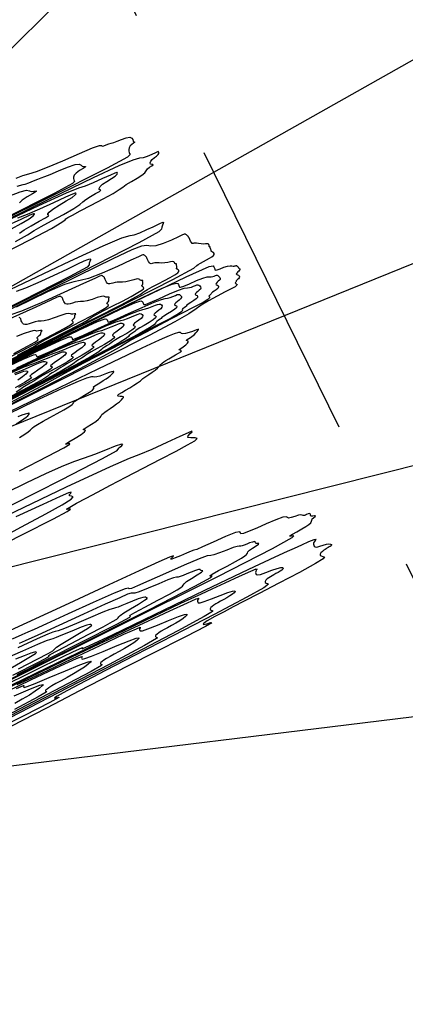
# Model space of a CAD drawing. Extents: x 3249832 to 3255657, y 13789405 to 13793316.
# Tile 592 of 656: x 3255080 to 3255143, y 13790552 to 13790713. Entities that reach past the tile are written whole.
import ezdxf

# ---------------------------------------------------------------- set-up
doc = ezdxf.new("R2010")
doc.units = 0
doc.header["$LTSCALE"] = 100
doc.header["$MEASUREMENT"] = 0
doc.linetypes.add('DASHED', pattern=[0.75, 0.5, -0.25])
for name, color, linetype in [('GRATIO_CON', 10, 'CONTINUOUS'), ('GRATIO_ICON', 7, 'CONTINUOUS'), ('PLAN', 7, 'CONTINUOUS'), ('TARGETS_EAST', 7, 'CONTINUOUS')]:
    doc.layers.add(name, color=color, linetype=linetype)

# ---------------------------------------------------------------- blocks, each defined once
blk = doc.blocks.new('Gratio_032316_contours')
at = {"layer": 'GRATIO_CON', "color": 5, "linetype": 'Continuous', "flags": 128}
for points in [[(3255079.22, 13790687.55), (3255080.29, 13790687.96), (3255081.3, 13790688.27), (3255082.55, 13790688.65), (3255084.35, 13790689.32), (3255086.86, 13790690.39), (3255089.55, 13790691.59), (3255091.7, 13790692.51), (3255092.82, 13790692.89), (3255093.19, 13790692.89), (3255093.3, 13790692.8), (3255093.56, 13790692.84), (3255093.95, 13790692.98), (3255094.38, 13790693.14), (3255094.77, 13790693.26), (3255095.19, 13790693.39), (3255095.74, 13790693.57), (3255096.45, 13790693.86), (3255097.21, 13790694.13), (3255097.81, 13790694.25), (3255097.81, 13790694.25), (3255098.14, 13790694.11), (3255098.28, 13790693.84), (3255098.37, 13790693.59), (3255098.51, 13790693.48), (3255098.63, 13790693.45), (3255098.63, 13790693.41), (3255098.43, 13790693.28), (3255098.13, 13790693.07), (3255097.85, 13790692.81), (3255097.69, 13790692.51), (3255097.63, 13790692.22), (3255097.65, 13790691.95), (3255097.7, 13790691.73), (3255097.77, 13790691.55), (3255097.85, 13790691.39), (3255097.45, 13790691), (3255094.08, 13790689.18), (3255084.77, 13790684.49), (3255068.01, 13790676.21)], [(3255079.39, 13790686.21), (3255080.32, 13790686.51), (3255080.7, 13790686.57), (3255081.28, 13790686.77), (3255082.04, 13790687.09), (3255082.76, 13790687.39), (3255083.31, 13790687.6), (3255083.9, 13790687.81), (3255084.77, 13790688.16), (3255086.11, 13790688.73), (3255087.6, 13790689.35), (3255088.84, 13790689.77), (3255088.84, 13790689.77), (3255089.52, 13790689.83), (3255089.83, 13790689.66), (3255090.02, 13790689.48), (3255090.31, 13790689.44), (3255090.55, 13790689.45), (3255090.55, 13790689.39), (3255090.17, 13790689.14), (3255089.57, 13790688.77), (3255089.02, 13790688.37), (3255088.71, 13790688.02), (3255088.6, 13790687.72), (3255088.6, 13790687.48), (3255088.65, 13790687.29), (3255088.71, 13790687.13), (3255088.78, 13790686.99), (3255088.43, 13790686.64), (3255085.44, 13790685.02), (3255077.18, 13790680.86)], [(3255077.99, 13790684.57), (3255079.86, 13790685.29), (3255079.86, 13790685.29), (3255080.91, 13790685.55), (3255081.38, 13790685.49), (3255081.68, 13790685.37), (3255082.11, 13790685.4), (3255082.48, 13790685.45), (3255082.48, 13790685.36), (3255081.9, 13790685), (3255081.02, 13790684.47), (3255080.2, 13790683.94), (3255079.73, 13790683.52)], [(3255076.11, 13790668.36), (3255081.57, 13790670.93), (3255087.99, 13790673.96), (3255093.45, 13790676.46), (3255096.53, 13790677.75), (3255097.85, 13790678.16), (3255098.53, 13790678.29), (3255099.46, 13790678.62), (3255100.59, 13790679.12), (3255101.64, 13790679.6), (3255102.39, 13790679.96), (3255102.86, 13790680.17), (3255103.13, 13790680.29), (3255103.27, 13790680.33), (3255103.3, 13790680.28), (3255103.25, 13790680.12), (3255103.14, 13790679.85), (3255103.04, 13790679.52), (3255103, 13790679.22), (3255102.58, 13790678.76), (3255099.3, 13790676.94), (3255090.13, 13790672.27), (3255073.56, 13790664.01)], [(3255079.64, 13790658.06), (3255097.18, 13790666.67), (3255107.06, 13790671.41), (3255110.8, 13790673.07), (3255111.46, 13790673.18), (3255111.58, 13790673.01), (3255111.67, 13790672.84), (3255111.72, 13790672.68), (3255111.75, 13790672.55), (3255111.84, 13790672.48), (3255112.1, 13790672.53), (3255112.6, 13790672.72), (3255113.21, 13790672.96), (3255113.79, 13790673.16), (3255114.22, 13790673.22), (3255114.51, 13790673.19), (3255114.72, 13790673.15), (3255114.88, 13790673.15), (3255115.02, 13790673.18), (3255115.12, 13790673.22), (3255115.2, 13790673.24), (3255115.27, 13790673.23), (3255115.37, 13790673.16), (3255115.53, 13790673.01), (3255115.69, 13790672.84), (3255115.81, 13790672.68), (3255115.83, 13790672.56), (3255115.78, 13790672.47), (3255115.65, 13790672.35), (3255115.65, 13790672.35), (3255115.48, 13790672.19), (3255115.32, 13790672.01), (3255115.25, 13790671.87), (3255115.32, 13790671.78), (3255115.46, 13790671.73), (3255115.62, 13790671.66), (3255115.73, 13790671.54), (3255115.77, 13790671.38), (3255115.73, 13790671.21), (3255115.61, 13790671.07), (3255115.45, 13790670.94), (3255115.32, 13790670.83), (3255115.24, 13790670.72), (3255115.21, 13790670.63), (3255115.18, 13790670.54), (3255115.13, 13790670.47), (3255115.09, 13790670.41), (3255115.12, 13790670.34), (3255115.25, 13790670.27), (3255115.37, 13790670.16), (3255115.34, 13790670.01), (3255115.04, 13790669.77), (3255114.41, 13790669.42), (3255113.43, 13790668.92), (3255112.11, 13790668.24), (3255110.7, 13790667.48), (3255109.51, 13790666.77), (3255108.65, 13790666.15), (3255107.48, 13790665.35), (3255105.21, 13790664.03), (3255100.98, 13790661.81), (3255093.93, 13790658.24), (3255083.17, 13790652.84), (3255068.57, 13790645.53)], [(3255079.27, 13790669.03), (3255080.77, 13790669.6), (3255082.82, 13790670.49), (3255085.32, 13790671.64), (3255087.65, 13790672.73), (3255089.32, 13790673.51), (3255090.36, 13790673.99), (3255090.96, 13790674.25), (3255091.27, 13790674.35), (3255091.38, 13790674.31), (3255091.35, 13790674.16), (3255091.27, 13790673.92), (3255091.18, 13790673.64), (3255091.15, 13790673.38), (3255090.8, 13790672.99), (3255088, 13790671.44), (3255080.21, 13790667.47), (3255066.12, 13790660.45)], [(3255068.53, 13790652.52), (3255083.59, 13790659.98), (3255093.88, 13790665.07), (3255099.91, 13790668.03), (3255103.1, 13790669.54), (3255104.73, 13790670.21), (3255105.43, 13790670.38), (3255105.65, 13790670.28), (3255105.76, 13790670.13), (3255105.84, 13790669.97), (3255105.89, 13790669.82), (3255105.93, 13790669.7), (3255106.12, 13790669.68), (3255106.64, 13790669.86), (3255107.6, 13790670.27), (3255108.75, 13790670.77), (3255109.79, 13790671.19), (3255110.47, 13790671.38), (3255110.87, 13790671.41), (3255111.14, 13790671.39), (3255111.39, 13790671.43), (3255111.64, 13790671.52), (3255111.84, 13790671.6), (3255111.99, 13790671.65), (3255112.11, 13790671.66), (3255112.23, 13790671.6), (3255112.39, 13790671.46), (3255112.54, 13790671.29), (3255112.62, 13790671.11), (3255112.6, 13790670.97), (3255112.48, 13790670.83), (3255112.3, 13790670.69), (3255112.3, 13790670.69), (3255112.1, 13790670.51), (3255111.94, 13790670.33), (3255111.87, 13790670.19), (3255111.93, 13790670.11), (3255112.07, 13790670.06), (3255112.23, 13790669.99), (3255112.33, 13790669.87), (3255112.34, 13790669.7), (3255112.21, 13790669.5), (3255111.95, 13790669.28), (3255111.62, 13790669.07), (3255111.34, 13790668.88), (3255111.19, 13790668.73), (3255111.12, 13790668.62), (3255111.04, 13790668.51), (3255110.92, 13790668.41), (3255110.8, 13790668.31), (3255110.77, 13790668.21), (3255110.84, 13790668.11), (3255110.85, 13790667.96), (3255110.57, 13790667.68), (3255109.8, 13790667.21), (3255108.41, 13790666.47), (3255106.29, 13790665.38), (3255103.46, 13790663.93), (3255100.47, 13790662.37), (3255098, 13790661.03), (3255096.33, 13790660.02), (3255094.12, 13790658.73), (3255089.63, 13790656.32), (3255081.67, 13790652.25), (3255071.33, 13790647.05)], [(3255074.62, 13790655.47), (3255084.81, 13790660.51), (3255091.85, 13790663.98), (3255096.27, 13790666.1), (3255098.63, 13790667.14), (3255099.59, 13790667.45), (3255099.83, 13790667.38), (3255099.94, 13790667.24), (3255100.01, 13790667.09), (3255100.05, 13790666.95), (3255100.11, 13790666.85), (3255100.39, 13790666.89), (3255101.17, 13790667.19), (3255102.59, 13790667.82), (3255104.3, 13790668.59), (3255105.79, 13790669.22), (3255106.73, 13790669.53), (3255107.23, 13790669.62), (3255107.56, 13790669.64), (3255107.9, 13790669.72), (3255108.26, 13790669.85), (3255108.56, 13790669.98), (3255108.78, 13790670.07), (3255108.94, 13790670.09), (3255109.09, 13790670.04), (3255109.26, 13790669.91), (3255109.39, 13790669.74), (3255109.44, 13790669.55), (3255109.36, 13790669.37), (3255109.18, 13790669.2), (3255108.95, 13790669.02), (3255108.95, 13790669.02), (3255108.73, 13790668.83), (3255108.56, 13790668.65), (3255108.49, 13790668.52), (3255108.55, 13790668.44), (3255108.69, 13790668.39), (3255108.83, 13790668.33), (3255108.92, 13790668.21), (3255108.9, 13790668.03), (3255108.7, 13790667.79), (3255108.29, 13790667.5), (3255107.79, 13790667.19), (3255107.37, 13790666.93), (3255107.14, 13790666.74), (3255107.02, 13790666.61), (3255106.91, 13790666.49), (3255106.72, 13790666.35), (3255106.52, 13790666.2), (3255106.41, 13790666.07), (3255106.43, 13790665.95), (3255106.32, 13790665.75), (3255105.8, 13790665.35), (3255104.56, 13790664.65), (3255102.41, 13790663.52), (3255099.15, 13790661.85), (3255094.81, 13790659.63), (3255090.24, 13790657.26), (3255086.5, 13790655.28), (3255084.04, 13790653.91), (3255080.9, 13790652.18), (3255074.51, 13790648.86)], [(3255075.73, 13790655.95), (3255083.79, 13790659.92), (3255089.45, 13790662.66), (3255092.53, 13790664.07), (3255093.75, 13790664.52), (3255094.02, 13790664.48), (3255094.11, 13790664.35), (3255094.18, 13790664.22), (3255094.22, 13790664.09), (3255094.29, 13790664), (3255094.67, 13790664.09), (3255095.71, 13790664.52), (3255097.59, 13790665.38), (3255099.84, 13790666.4), (3255101.8, 13790667.25), (3255102.99, 13790667.69), (3255103.6, 13790667.84), (3255103.98, 13790667.89), (3255104.41, 13790668.01), (3255104.87, 13790668.19), (3255105.28, 13790668.36), (3255105.58, 13790668.48), (3255105.78, 13790668.52), (3255105.95, 13790668.48), (3255106.12, 13790668.36), (3255106.25, 13790668.19), (3255106.26, 13790667.99), (3255106.12, 13790667.78), (3255105.87, 13790667.57), (3255105.6, 13790667.36), (3255105.6, 13790667.36), (3255105.35, 13790667.15), (3255105.18, 13790666.97), (3255105.11, 13790666.84), (3255105.17, 13790666.77), (3255105.3, 13790666.72), (3255105.44, 13790666.66), (3255105.52, 13790666.54), (3255105.47, 13790666.35), (3255105.18, 13790666.08), (3255104.63, 13790665.71), (3255103.97, 13790665.32), (3255103.4, 13790664.98), (3255103.08, 13790664.75), (3255102.92, 13790664.6), (3255102.77, 13790664.46), (3255102.51, 13790664.29), (3255102.24, 13790664.1), (3255102.06, 13790663.94), (3255102.02, 13790663.79), (3255101.8, 13790663.54), (3255101.03, 13790663.03), (3255099.32, 13790662.09), (3255096.4, 13790660.57), (3255092.01, 13790658.32), (3255086.16, 13790655.32), (3255080.01, 13790652.16), (3255074.99, 13790649.54)], [(3255075.79, 13790655.78), (3255080.32, 13790657.93), (3255082.06, 13790658.66), (3255082.39, 13790658.68), (3255082.46, 13790658.57), (3255082.52, 13790658.46), (3255082.55, 13790658.36), (3255082.64, 13790658.3), (3255083.22, 13790658.5), (3255084.78, 13790659.19), (3255087.59, 13790660.49), (3255090.92, 13790662.02), (3255093.8, 13790663.32), (3255095.5, 13790664.01), (3255096.33, 13790664.27), (3255096.82, 13790664.38), (3255097.43, 13790664.59), (3255098.11, 13790664.87), (3255098.73, 13790665.13), (3255099.16, 13790665.3), (3255099.46, 13790665.38), (3255099.67, 13790665.36), (3255099.85, 13790665.26), (3255099.95, 13790665.09), (3255099.9, 13790664.86), (3255099.65, 13790664.59), (3255099.27, 13790664.3), (3255098.89, 13790664.02), (3255098.89, 13790664.02), (3255098.6, 13790663.79), (3255098.42, 13790663.62), (3255098.35, 13790663.49), (3255098.4, 13790663.43), (3255098.52, 13790663.38), (3255098.65, 13790663.33), (3255098.71, 13790663.21), (3255098.59, 13790663.01), (3255098.15, 13790662.65), (3255097.31, 13790662.14), (3255096.31, 13790661.57), (3255095.46, 13790661.08), (3255094.98, 13790660.77), (3255094.73, 13790660.58), (3255094.49, 13790660.4), (3255094.11, 13790660.16), (3255093.67, 13790659.9), (3255093.35, 13790659.67), (3255093.19, 13790659.48), (3255092.75, 13790659.13), (3255091.48, 13790658.37), (3255088.84, 13790656.96), (3255084.4, 13790654.66), (3255077.73, 13790651.25)], [(3255079.31, 13790656.52), (3255082.59, 13790658.04), (3255086.46, 13790659.84), (3255089.8, 13790661.35), (3255091.76, 13790662.17), (3255092.69, 13790662.48), (3255093.24, 13790662.63), (3255093.94, 13790662.88), (3255094.73, 13790663.21), (3255095.45, 13790663.51), (3255095.96, 13790663.71), (3255096.29, 13790663.81), (3255096.53, 13790663.8), (3255096.72, 13790663.71), (3255096.81, 13790663.54), (3255096.72, 13790663.29), (3255096.41, 13790662.99), (3255095.97, 13790662.66), (3255095.54, 13790662.36), (3255095.54, 13790662.36), (3255095.22, 13790662.12), (3255095.04, 13790661.94), (3255094.97, 13790661.82), (3255095.02, 13790661.75), (3255095.13, 13790661.71), (3255095.25, 13790661.66), (3255095.31, 13790661.55), (3255095.16, 13790661.33), (3255094.63, 13790660.94), (3255093.65, 13790660.35), (3255092.48, 13790659.69), (3255091.49, 13790659.13), (3255090.92, 13790658.78), (3255090.63, 13790658.57), (3255090.35, 13790658.37), (3255089.9, 13790658.1), (3255089.39, 13790657.8), (3255089, 13790657.54), (3255088.78, 13790657.32), (3255088.23, 13790656.92), (3255086.71, 13790656.05), (3255083.6, 13790654.4), (3255078.39, 13790651.71)], [(3255077.59, 13790655.59), (3255082.01, 13790657.65), (3255085.8, 13790659.38), (3255088.01, 13790660.33), (3255089.05, 13790660.7), (3255089.66, 13790660.88), (3255090.44, 13790661.17), (3255091.35, 13790661.54), (3255092.17, 13790661.89), (3255092.75, 13790662.13), (3255093.13, 13790662.24), (3255093.39, 13790662.24), (3255093.59, 13790662.16), (3255093.66, 13790661.99), (3255093.54, 13790661.73), (3255093.17, 13790661.39), (3255092.67, 13790661.03), (3255092.19, 13790660.69), (3255092.19, 13790660.69), (3255091.85, 13790660.44), (3255091.66, 13790660.26), (3255091.59, 13790660.14), (3255091.64, 13790660.08), (3255091.74, 13790660.04), (3255091.86, 13790659.99), (3255091.91, 13790659.89), (3255091.72, 13790659.66), (3255091.11, 13790659.23), (3255089.99, 13790658.57), (3255088.65, 13790657.82), (3255087.51, 13790657.18), (3255086.87, 13790656.79), (3255086.53, 13790656.56), (3255086.21, 13790656.34), (3255085.7, 13790656.04), (3255085.11, 13790655.7), (3255084.65, 13790655.4), (3255084.37, 13790655.16), (3255083.71, 13790654.72), (3255081.94, 13790653.72), (3255078.42, 13790651.87)], [(3255077.55, 13790655.46), (3255081.8, 13790657.42), (3255084.27, 13790658.49), (3255085.42, 13790658.91), (3255086.09, 13790659.12), (3255086.95, 13790659.46), (3255087.96, 13790659.88), (3255088.89, 13790660.28), (3255089.54, 13790660.54), (3255089.97, 13790660.67), (3255090.25, 13790660.69), (3255090.45, 13790660.61), (3255090.51, 13790660.44), (3255090.36, 13790660.17), (3255089.93, 13790659.8), (3255089.37, 13790659.39), (3255088.84, 13790659.03), (3255088.84, 13790659.03), (3255088.47, 13790658.76), (3255088.27, 13790658.58), (3255088.21, 13790658.47), (3255088.26, 13790658.41), (3255088.36, 13790658.37), (3255088.46, 13790658.33), (3255088.51, 13790658.22), (3255088.29, 13790657.98), (3255087.6, 13790657.51), (3255086.33, 13790656.78), (3255084.82, 13790655.94), (3255083.54, 13790655.23), (3255082.81, 13790654.8), (3255082.44, 13790654.55), (3255082.08, 13790654.31), (3255081.49, 13790653.98), (3255080.82, 13790653.6), (3255080.29, 13790653.27), (3255079.96, 13790653.01), (3255079.18, 13790652.51)], [(3255078.93, 13790655.62), (3255079.97, 13790656.04), (3255081.2, 13790656.56), (3255082.33, 13790657.04), (3255083.13, 13790657.36), (3255083.64, 13790657.53), (3255083.97, 13790657.57), (3255084.18, 13790657.51), (3255084.22, 13790657.34), (3255083.99, 13790657.04), (3255083.46, 13790656.61), (3255082.77, 13790656.13), (3255082.14, 13790655.7), (3255082.14, 13790655.7), (3255081.72, 13790655.4), (3255081.51, 13790655.22), (3255081.45, 13790655.12), (3255081.49, 13790655.07), (3255081.58, 13790655.03), (3255081.68, 13790654.99), (3255081.7, 13790654.89), (3255081.42, 13790654.63), (3255080.56, 13790654.09), (3255079.01, 13790653.21)], [(3255079.05, 13790655.42), (3255079.92, 13790655.77), (3255080.48, 13790655.96), (3255080.83, 13790656.01), (3255081.05, 13790655.96), (3255081.07, 13790655.79), (3255080.81, 13790655.48), (3255080.22, 13790655.01), (3255079.47, 13790654.49)], [(3255077.49, 13790636.07), (3255080.97, 13790637.75), (3255084.04, 13790639.2), (3255086.61, 13790640.35), (3255088.65, 13790641.17), (3255090.38, 13790641.78), (3255092.07, 13790642.39), (3255093.87, 13790643.08), (3255095.49, 13790643.72), (3255096.49, 13790644.06), (3255096.49, 13790644.06), (3255096.63, 13790643.96), (3255096.26, 13790643.59), (3255095.89, 13790643.23), (3255095.56, 13790642.89), (3255093.29, 13790641.61), (3255086.64, 13790638.18), (3255074.29, 13790631.95)], [(3255074.89, 13790603.4), (3255083.71, 13790607.73), (3255088.5, 13790610.04), (3255090.08, 13790610.73), (3255090.06, 13790610.64), (3255090.01, 13790610.53), (3255091.22, 13790611.06), (3255094.96, 13790612.84), (3255101.86, 13790616.16), (3255110.11, 13790620.13), (3255117.29, 13790623.57), (3255121.59, 13790625.6), (3255123.66, 13790626.53), (3255124.79, 13790627.01), (3255125.96, 13790627.54), (3255127.14, 13790628.07), (3255128, 13790628.44), (3255128.31, 13790628.5), (3255128.23, 13790628.35), (3255128.03, 13790628.11), (3255127.91, 13790627.88), (3255127.89, 13790627.67), (3255127.93, 13790627.48), (3255128.01, 13790627.31), (3255128.16, 13790627.2), (3255128.46, 13790627.19), (3255128.92, 13790627.31), (3255129.47, 13790627.49), (3255130, 13790627.65), (3255130.41, 13790627.69), (3255130.68, 13790627.66), (3255130.83, 13790627.58), (3255130.85, 13790627.49), (3255130.77, 13790627.4), (3255130.63, 13790627.3), (3255130.46, 13790627.2), (3255130.27, 13790627.09), (3255130.1, 13790627), (3255129.94, 13790626.91), (3255129.79, 13790626.81), (3255129.59, 13790626.67), (3255129.35, 13790626.47), (3255129.11, 13790626.24), (3255128.97, 13790626.02), (3255128.99, 13790625.85), (3255129.14, 13790625.73), (3255129.42, 13790625.65), (3255129.7, 13790625.57), (3255129.5, 13790625.27), (3255128.24, 13790624.48), (3255125.61, 13790623.04), (3255122.24, 13790621.28), (3255119, 13790619.61), (3255116.56, 13790618.35), (3255114.76, 13790617.41), (3255113.24, 13790616.61), (3255111.75, 13790615.8), (3255110.5, 13790615.09), (3255109.82, 13790614.63), (3255109.89, 13790614.53), (3255110.44, 13790614.65), (3255111.05, 13790614.82), (3255111.24, 13790614.8), (3255110.19, 13790614.19), (3255107.06, 13790612.56), (3255101.44, 13790609.7), (3255094.89, 13790606.38), (3255089.46, 13790603.61), (3255086.44, 13790602.03), (3255084.17, 13790600.82), (3255080.24, 13790598.79), (3255073.09, 13790595.18)], [(3255071.11, 13790601.09), (3255086, 13790608.29), (3255098.77, 13790614.44), (3255106.17, 13790617.98), (3255109.53, 13790619.54), (3255111.3, 13790620.35), (3255113.42, 13790621.33), (3255115.76, 13790622.42), (3255117.61, 13790623.26), (3255118.5, 13790623.61), (3255118.66, 13790623.59), (3255118.52, 13790623.39), (3255118.42, 13790623.19), (3255118.4, 13790623), (3255118.43, 13790622.84), (3255118.51, 13790622.69), (3255118.74, 13790622.63), (3255119.23, 13790622.72), (3255120.06, 13790623.01), (3255121.04, 13790623.39), (3255121.92, 13790623.7), (3255122.52, 13790623.84), (3255122.84, 13790623.83), (3255122.94, 13790623.73), (3255122.88, 13790623.59), (3255122.7, 13790623.43), (3255122.42, 13790623.24), (3255122.08, 13790623.04), (3255121.73, 13790622.84), (3255121.39, 13790622.66), (3255121.1, 13790622.5), (3255120.84, 13790622.34), (3255120.59, 13790622.17), (3255120.33, 13790621.97), (3255120.11, 13790621.76), (3255119.98, 13790621.56), (3255119.99, 13790621.41), (3255120.13, 13790621.3), (3255120.38, 13790621.23), (3255120.53, 13790621.12), (3255119.74, 13790620.53), (3255116.97, 13790618.98), (3255111.63, 13790616.16), (3255104.95, 13790612.7), (3255098.58, 13790609.42), (3255093.84, 13790606.98), (3255090.6, 13790605.3), (3255088.42, 13790604.16), (3255086.88, 13790603.34), (3255085.9, 13790602.8), (3255085.46, 13790602.51), (3255085.51, 13790602.45), (3255085.83, 13790602.52), (3255086.19, 13790602.62), (3255086.17, 13790602.55), (3255084.72, 13790601.76), (3255080.57, 13790599.65), (3255073.15, 13790595.9)], [(3255077.29, 13790603.9), (3255087.07, 13790608.61), (3255092.78, 13790611.34), (3255095.64, 13790612.68), (3255097.81, 13790613.68), (3255100.88, 13790615.12), (3255104.37, 13790616.76), (3255107.23, 13790618.08), (3255108.7, 13790618.72), (3255109.09, 13790618.82), (3255109.01, 13790618.67), (3255108.92, 13790618.49), (3255108.91, 13790618.34), (3255108.94, 13790618.19), (3255109.02, 13790618.07), (3255109.31, 13790618.06), (3255110, 13790618.26), (3255111.19, 13790618.71), (3255112.6, 13790619.28), (3255113.85, 13790619.75), (3255114.63, 13790619.99), (3255115, 13790620.01), (3255115.05, 13790619.89), (3255114.91, 13790619.7), (3255114.62, 13790619.46), (3255114.21, 13790619.19), (3255113.71, 13790618.89), (3255113.18, 13790618.6), (3255112.68, 13790618.32), (3255112.25, 13790618.08), (3255111.9, 13790617.87), (3255111.58, 13790617.67), (3255111.31, 13790617.47), (3255111.1, 13790617.27), (3255110.98, 13790617.1), (3255110.99, 13790616.97), (3255111.12, 13790616.87), (3255111.33, 13790616.81), (3255111.37, 13790616.66), (3255109.99, 13790615.8), (3255105.69, 13790613.48), (3255097.65, 13790609.28), (3255087.66, 13790604.13), (3255078.17, 13790599.24)], [(3255079.38, 13790604.7), (3255081.76, 13790605.81), (3255084.32, 13790607.01), (3255088.34, 13790608.91), (3255092.98, 13790611.1), (3255096.84, 13790612.91), (3255098.89, 13790613.83), (3255099.53, 13790614.06), (3255099.5, 13790613.95), (3255099.42, 13790613.8), (3255099.41, 13790613.67), (3255099.44, 13790613.55), (3255099.52, 13790613.46), (3255099.88, 13790613.49), (3255100.77, 13790613.79), (3255102.33, 13790614.41), (3255104.17, 13790615.17), (3255105.77, 13790615.81), (3255106.75, 13790616.13), (3255107.15, 13790616.18), (3255107.17, 13790616.04), (3255106.95, 13790615.8), (3255106.54, 13790615.49), (3255106, 13790615.13), (3255105.34, 13790614.74), (3255104.64, 13790614.35), (3255103.97, 13790613.98), (3255103.41, 13790613.67), (3255102.95, 13790613.4), (3255102.58, 13790613.17), (3255102.29, 13790612.96), (3255102.09, 13790612.79), (3255101.99, 13790612.64), (3255102, 13790612.53), (3255102.1, 13790612.45), (3255102.28, 13790612.39), (3255102.2, 13790612.21), (3255100.23, 13790611.06), (3255094.42, 13790607.98), (3255083.76, 13790602.45), (3255071.11, 13790595.93)], [(3255079.28, 13790604.05), (3255080.39, 13790604.53), (3255080.48, 13790604.51), (3255080.43, 13790604.42), (3255080.42, 13790604.33), (3255080.44, 13790604.26), (3255080.53, 13790604.22), (3255081.02, 13790604.36), (3255082.32, 13790604.86), (3255084.6, 13790605.82), (3255087.3, 13790606.95), (3255089.63, 13790607.92), (3255090.97, 13790608.43), (3255091.46, 13790608.53), (3255091.39, 13790608.36), (3255091.01, 13790608.01), (3255090.39, 13790607.56), (3255089.57, 13790607.02), (3255088.59, 13790606.44), (3255087.55, 13790605.85), (3255086.56, 13790605.31), (3255085.72, 13790604.84), (3255085.06, 13790604.46), (3255084.57, 13790604.17), (3255084.25, 13790603.96), (3255084.07, 13790603.82), (3255084, 13790603.72), (3255084.01, 13790603.64), (3255084.07, 13790603.59), (3255084.19, 13790603.56), (3255084.14, 13790603.43), (3255082.82, 13790602.67), (3255078.93, 13790600.61)], [(3255078.87, 13790602.85), (3255081.55, 13790603.97), (3255083.09, 13790604.57), (3255083.62, 13790604.71), (3255083.5, 13790604.51), (3255083.04, 13790604.12), (3255082.32, 13790603.59), (3255081.36, 13790602.96), (3255080.21, 13790602.28), (3255079, 13790601.6)]]:
    blk.add_lwpolyline(points, dxfattribs=at)
at = {"layer": 'GRATIO_CON', "color": 1, "linetype": 'Continuous', "flags": 128}
for points in [[(3255077.06, 13790675.2), (3255081.54, 13790677.52), (3255084.96, 13790679.33), (3255086.69, 13790680.32), (3255087.21, 13790680.71), (3255087.31, 13790680.86), (3255087.64, 13790681.09), (3255088.4, 13790681.51), (3255089.68, 13790682.18), (3255091.49, 13790683.11), (3255093.45, 13790684.14), (3255095.09, 13790685.04), (3255096.08, 13790685.66), (3255096.67, 13790686.09), (3255097.24, 13790686.49), (3255098.07, 13790686.98), (3255099.01, 13790687.52), (3255099.79, 13790688.02), (3255100.25, 13790688.43), (3255100.49, 13790688.76), (3255100.72, 13790689.04), (3255101.05, 13790689.32), (3255101.41, 13790689.55), (3255101.62, 13790689.7), (3255101.58, 13790689.75), (3255101.39, 13790689.77), (3255101.21, 13790689.84), (3255101.16, 13790690.03), (3255101.26, 13790690.31), (3255101.49, 13790690.61), (3255101.83, 13790690.9), (3255102.18, 13790691.16), (3255102.46, 13790691.39), (3255102.57, 13790691.58), (3255102.57, 13790691.73), (3255102.53, 13790691.83), (3255102.47, 13790691.88), (3255102.33, 13790691.84), (3255101.99, 13790691.69), (3255101.39, 13790691.41), (3255100.66, 13790691.11), (3255099.98, 13790690.89), (3255099.37, 13790690.79), (3255098.29, 13790690.47), (3255096.02, 13790689.55), (3255091.82, 13790687.59), (3255084.69, 13790684.14), (3255073.58, 13790678.71)], [(3255079.1, 13790677.2), (3255081.06, 13790678.29), (3255082.17, 13790678.96), (3255083.27, 13790679.61), (3255084.98, 13790680.55), (3255086.97, 13790681.62), (3255088.65, 13790682.57), (3255089.61, 13790683.22), (3255090.12, 13790683.66), (3255090.6, 13790684.06), (3255091.35, 13790684.53), (3255092.19, 13790685.01), (3255092.82, 13790685.38), (3255093.04, 13790685.56), (3255092.96, 13790685.62), (3255092.81, 13790685.69), (3255092.78, 13790685.87), (3255092.94, 13790686.16), (3255093.36, 13790686.55), (3255094.03, 13790687.01), (3255094.79, 13790687.48), (3255095.41, 13790687.89), (3255095.72, 13790688.18), (3255095.79, 13790688.36), (3255095.75, 13790688.46), (3255095.67, 13790688.49), (3255095.37, 13790688.38), (3255094.64, 13790688.05), (3255093.36, 13790687.46), (3255091.83, 13790686.78), (3255090.49, 13790686.23), (3255089.41, 13790685.88), (3255087.37, 13790685.08), (3255082.85, 13790683.03), (3255074.79, 13790679.17)], [(3255079.75, 13790678.56), (3255080.49, 13790679.07), (3255081.64, 13790679.75), (3255082.97, 13790680.48), (3255084.03, 13790681.06), (3255084.5, 13790681.36), (3255084.53, 13790681.47), (3255084.41, 13790681.54), (3255084.39, 13790681.7), (3255084.63, 13790682), (3255085.23, 13790682.48), (3255086.24, 13790683.12), (3255087.4, 13790683.81), (3255088.36, 13790684.4), (3255088.86, 13790684.79), (3255089.01, 13790684.99), (3255088.98, 13790685.09), (3255088.86, 13790685.1), (3255088.41, 13790684.93), (3255087.29, 13790684.41), (3255085.33, 13790683.5), (3255083.01, 13790682.45), (3255081, 13790681.58), (3255079.44, 13790680.98)], [(3255078.44, 13790679.23), (3255080, 13790680.13), (3255081.31, 13790680.91), (3255082.01, 13790681.39), (3255082.22, 13790681.63), (3255082.2, 13790681.72), (3255082.05, 13790681.72), (3255081.45, 13790681.47), (3255079.94, 13790680.78), (3255077.29, 13790679.55)], [(3255078.41, 13790657.66), (3255095.43, 13790666.17), (3255104.86, 13790670.98), (3255108.27, 13790672.84), (3255108.8, 13790673.24), (3255109.02, 13790673.43), (3255109.39, 13790673.65), (3255109.87, 13790673.9), (3255110.37, 13790674.17), (3255110.85, 13790674.43), (3255111.24, 13790674.67), (3255111.5, 13790674.89), (3255111.62, 13790675.07), (3255111.62, 13790675.22), (3255111.5, 13790675.35), (3255111.33, 13790675.45), (3255111.19, 13790675.53), (3255111.14, 13790675.59), (3255111.13, 13790675.66), (3255111.12, 13790675.74), (3255111.08, 13790675.88), (3255111.02, 13790676.02), (3255110.97, 13790676.15), (3255110.96, 13790676.23), (3255110.96, 13790676.27), (3255110.95, 13790676.28), (3255110.92, 13790676.28), (3255110.86, 13790676.3), (3255110.82, 13790676.37), (3255110.78, 13790676.51), (3255110.73, 13790676.67), (3255110.64, 13790676.79), (3255110.47, 13790676.81), (3255110.22, 13790676.78), (3255109.89, 13790676.76), (3255109.48, 13790676.79), (3255109.07, 13790676.85), (3255108.71, 13790676.89), (3255108.45, 13790676.9), (3255108.28, 13790676.88), (3255108.17, 13790676.85), (3255108.09, 13790676.84), (3255108, 13790676.87), (3255107.9, 13790677), (3255107.76, 13790677.23), (3255107.62, 13790677.51), (3255107.51, 13790677.75), (3255107.44, 13790677.9), (3255107.4, 13790677.98), (3255107.33, 13790678.04), (3255107.22, 13790678.14), (3255107.09, 13790678.25), (3255106.97, 13790678.34), (3255106.9, 13790678.39), (3255106.86, 13790678.41), (3255106.82, 13790678.41), (3255106.74, 13790678.37), (3255106.45, 13790678.25), (3255105.78, 13790677.94), (3255104.62, 13790677.41), (3255103.25, 13790676.85), (3255102.05, 13790676.47), (3255101.24, 13790676.43), (3255100.6, 13790676.51), (3255099.72, 13790676.41), (3255098.15, 13790675.83), (3255095.02, 13790674.35), (3255089.37, 13790671.57), (3255080.63, 13790667.25), (3255069.74, 13790661.87)], [(3255072.82, 13790654.97), (3255087.98, 13790662.55), (3255096.39, 13790666.84), (3255099.5, 13790668.53), (3255100.15, 13790668.98), (3255100.68, 13790669.33), (3255101.49, 13790669.76), (3255102.46, 13790670.27), (3255103.49, 13790670.8), (3255104.44, 13790671.31), (3255105.2, 13790671.74), (3255105.65, 13790672.05), (3255105.84, 13790672.26), (3255105.85, 13790672.41), (3255105.74, 13790672.53), (3255105.59, 13790672.63), (3255105.48, 13790672.72), (3255105.47, 13790672.8), (3255105.5, 13790672.88), (3255105.53, 13790672.99), (3255105.51, 13790673.12), (3255105.47, 13790673.27), (3255105.44, 13790673.39), (3255105.44, 13790673.48), (3255105.46, 13790673.53), (3255105.44, 13790673.55), (3255105.37, 13790673.54), (3255105.27, 13790673.55), (3255105.17, 13790673.6), (3255105.11, 13790673.72), (3255105.01, 13790673.86), (3255104.82, 13790673.92), (3255104.48, 13790673.87), (3255104.03, 13790673.75), (3255103.53, 13790673.66), (3255103.06, 13790673.64), (3255102.62, 13790673.68), (3255102.24, 13790673.7), (3255101.92, 13790673.68), (3255101.67, 13790673.62), (3255101.46, 13790673.56), (3255101.3, 13790673.53), (3255101.16, 13790673.56), (3255101.03, 13790673.67), (3255100.88, 13790673.88), (3255100.74, 13790674.13), (3255100.64, 13790674.36), (3255100.58, 13790674.5), (3255100.54, 13790674.59), (3255100.49, 13790674.66), (3255100.39, 13790674.76), (3255100.26, 13790674.86), (3255100.15, 13790674.95), (3255100.08, 13790674.99), (3255100.02, 13790675.01), (3255099.95, 13790674.99), (3255099.8, 13790674.93), (3255099.26, 13790674.69), (3255097.99, 13790674.11), (3255095.81, 13790673.11), (3255093.26, 13790671.99), (3255091.06, 13790671.13), (3255089.69, 13790670.77), (3255088.63, 13790670.6), (3255087.12, 13790670.14), (3255084.34, 13790668.92), (3255079.2, 13790666.45)], [(3255067.23, 13790652.29), (3255080.53, 13790658.94), (3255087.91, 13790662.7), (3255090.72, 13790664.22), (3255091.49, 13790664.72), (3255092.35, 13790665.22), (3255093.58, 13790665.88), (3255095.05, 13790666.63), (3255096.6, 13790667.44), (3255098.04, 13790668.2), (3255099.15, 13790668.82), (3255099.8, 13790669.22), (3255100.07, 13790669.46), (3255100.08, 13790669.6), (3255099.98, 13790669.72), (3255099.85, 13790669.82), (3255099.77, 13790669.91), (3255099.8, 13790670), (3255099.87, 13790670.11), (3255099.94, 13790670.23), (3255099.95, 13790670.37), (3255099.92, 13790670.51), (3255099.9, 13790670.64), (3255099.92, 13790670.73), (3255099.95, 13790670.79), (3255099.93, 13790670.82), (3255099.82, 13790670.8), (3255099.67, 13790670.8), (3255099.53, 13790670.83), (3255099.43, 13790670.94), (3255099.29, 13790671.04), (3255099, 13790671.06), (3255098.49, 13790670.93), (3255097.84, 13790670.73), (3255097.18, 13790670.56), (3255096.63, 13790670.5), (3255096.17, 13790670.51), (3255095.76, 13790670.51), (3255095.39, 13790670.46), (3255095.05, 13790670.37), (3255094.75, 13790670.28), (3255094.52, 13790670.23), (3255094.32, 13790670.24), (3255094.16, 13790670.33), (3255094, 13790670.52), (3255093.87, 13790670.76), (3255093.77, 13790670.97), (3255093.72, 13790671.11), (3255093.69, 13790671.2), (3255093.64, 13790671.28), (3255093.55, 13790671.38), (3255093.44, 13790671.47), (3255093.33, 13790671.55), (3255093.25, 13790671.6), (3255093.18, 13790671.6), (3255093.09, 13790671.58), (3255092.86, 13790671.5), (3255092.07, 13790671.14), (3255090.2, 13790670.29), (3255086.99, 13790668.82), (3255083.27, 13790667.14), (3255080.08, 13790665.79), (3255078.14, 13790665.12)], [(3255079.44, 13790658.56), (3255081.94, 13790659.91), (3255082.84, 13790660.47), (3255084.01, 13790661.12), (3255085.67, 13790661.99), (3255087.64, 13790663), (3255089.72, 13790664.08), (3255091.63, 13790665.09), (3255093.11, 13790665.89), (3255093.95, 13790666.39), (3255094.29, 13790666.66), (3255094.32, 13790666.8), (3255094.23, 13790666.9), (3255094.12, 13790667), (3255094.06, 13790667.1), (3255094.13, 13790667.21), (3255094.25, 13790667.33), (3255094.35, 13790667.47), (3255094.38, 13790667.61), (3255094.37, 13790667.75), (3255094.36, 13790667.88), (3255094.41, 13790667.99), (3255094.45, 13790668.06), (3255094.42, 13790668.08), (3255094.28, 13790668.07), (3255094.07, 13790668.05), (3255093.88, 13790668.07), (3255093.76, 13790668.15), (3255093.57, 13790668.22), (3255093.18, 13790668.19), (3255092.49, 13790667.99), (3255091.65, 13790667.7), (3255090.83, 13790667.46), (3255090.2, 13790667.36), (3255089.72, 13790667.34), (3255089.29, 13790667.32), (3255088.86, 13790667.24), (3255088.43, 13790667.11), (3255088.04, 13790666.99), (3255087.73, 13790666.92), (3255087.48, 13790666.92), (3255087.29, 13790667), (3255087.12, 13790667.17), (3255086.99, 13790667.38), (3255086.91, 13790667.58), (3255086.86, 13790667.72), (3255086.84, 13790667.82), (3255086.8, 13790667.9), (3255086.72, 13790667.99), (3255086.61, 13790668.08), (3255086.51, 13790668.16), (3255086.43, 13790668.2), (3255086.34, 13790668.2), (3255086.22, 13790668.17), (3255085.92, 13790668.06), (3255084.88, 13790667.59), (3255082.41, 13790666.46), (3255078.18, 13790664.52)], [(3255079.72, 13790639.65), (3255084.36, 13790642.04), (3255086.98, 13790643.42), (3255088.01, 13790644.02), (3255087.96, 13790644.11), (3255087.48, 13790644), (3255087.27, 13790644.01), (3255087.83, 13790644.39), (3255088.87, 13790644.99), (3255089.86, 13790645.6), (3255090.41, 13790646.03), (3255090.56, 13790646.28), (3255090.46, 13790646.38), (3255090.27, 13790646.38), (3255090.17, 13790646.4), (3255090.31, 13790646.53), (3255090.83, 13790646.85), (3255091.54, 13790647.3), (3255092.23, 13790647.74), (3255092.69, 13790648.1), (3255092.95, 13790648.36), (3255093.07, 13790648.54), (3255093.13, 13790648.67), (3255093.16, 13790648.77), (3255093.25, 13790648.89), (3255093.42, 13790649.06), (3255093.71, 13790649.28), (3255094.1, 13790649.55), (3255094.59, 13790649.88), (3255095.13, 13790650.24), (3255095.65, 13790650.61), (3255096.1, 13790650.96), (3255096.45, 13790651.27), (3255096.69, 13790651.52), (3255096.79, 13790651.68), (3255096.75, 13790651.77), (3255096.55, 13790651.8), (3255096.22, 13790651.81), (3255095.9, 13790651.85), (3255095.78, 13790651.96), (3255095.99, 13790652.18), (3255096.48, 13790652.49), (3255097.11, 13790652.87), (3255097.8, 13790653.26), (3255098.47, 13790653.65), (3255099.06, 13790654.03), (3255099.54, 13790654.39), (3255099.97, 13790654.74), (3255100.41, 13790655.08), (3255100.93, 13790655.44), (3255101.48, 13790655.8), (3255101.98, 13790656.15), (3255102.37, 13790656.47), (3255102.67, 13790656.77), (3255102.91, 13790657.03), (3255103.13, 13790657.26), (3255103.38, 13790657.48), (3255103.72, 13790657.72), (3255104.19, 13790658), (3255104.73, 13790658.31), (3255105.28, 13790658.61), (3255105.78, 13790658.9), (3255106.14, 13790659.13), (3255106.28, 13790659.28), (3255106.17, 13790659.35), (3255105.97, 13790659.39), (3255105.91, 13790659.49), (3255106.14, 13790659.69), (3255106.56, 13790659.96), (3255106.97, 13790660.26), (3255107.25, 13790660.52), (3255107.37, 13790660.73), (3255107.36, 13790660.88), (3255107.24, 13790660.95), (3255107.11, 13790660.98), (3255107.08, 13790661.04), (3255107.22, 13790661.16), (3255107.48, 13790661.33), (3255107.76, 13790661.49), (3255107.99, 13790661.64), (3255108.19, 13790661.79), (3255108.4, 13790661.97), (3255108.63, 13790662.21), (3255108.86, 13790662.47), (3255109.02, 13790662.67), (3255109.08, 13790662.78), (3255109.04, 13790662.81), (3255108.93, 13790662.78), (3255108.75, 13790662.72), (3255108.47, 13790662.62), (3255108.06, 13790662.47), (3255107.52, 13790662.27), (3255106.95, 13790662.11), (3255106.52, 13790662.05), (3255106.29, 13790662.15), (3255106.12, 13790662.29), (3255105.76, 13790662.29), (3255105.08, 13790662.07), (3255104.23, 13790661.72), (3255103.47, 13790661.4), (3255102.62, 13790661.05), (3255099.77, 13790659.73), (3255092.6, 13790656.31), (3255079.9, 13790650.18), (3255064.99, 13790642.96)], [(3255078.82, 13790658.86), (3255081.03, 13790660.03), (3255082.26, 13790660.73), (3255082.73, 13790661.05), (3255082.78, 13790661.18), (3255082.71, 13790661.27), (3255082.64, 13790661.36), (3255082.65, 13790661.47), (3255082.79, 13790661.62), (3255082.99, 13790661.79), (3255083.17, 13790661.95), (3255083.24, 13790662.1), (3255083.26, 13790662.24), (3255083.29, 13790662.37), (3255083.37, 13790662.49), (3255083.44, 13790662.58), (3255083.4, 13790662.62), (3255083.18, 13790662.59), (3255082.87, 13790662.54), (3255082.6, 13790662.53), (3255082.4, 13790662.58), (3255082.13, 13790662.59), (3255081.55, 13790662.46), (3255080.51, 13790662.11), (3255079.26, 13790661.65)], [(3255079.74, 13790645.09), (3255080.62, 13790645.65), (3255081.19, 13790646.06), (3255081.51, 13790646.33), (3255081.69, 13790646.52), (3255081.86, 13790646.69), (3255082.16, 13790646.91), (3255082.71, 13790647.24), (3255083.6, 13790647.76), (3255084.73, 13790648.39), (3255085.91, 13790649.05), (3255086.99, 13790649.65), (3255087.85, 13790650.15), (3255088.38, 13790650.5), (3255088.53, 13790650.69), (3255088.57, 13790650.83), (3255088.82, 13790651.06), (3255089.5, 13790651.49), (3255090.41, 13790652.02), (3255091.23, 13790652.52), (3255091.72, 13790652.88), (3255091.92, 13790653.1), (3255091.93, 13790653.22), (3255091.84, 13790653.28), (3255091.8, 13790653.34), (3255091.93, 13790653.48), (3255092.33, 13790653.74), (3255092.89, 13790654.08), (3255093.47, 13790654.43), (3255093.94, 13790654.72), (3255094.31, 13790654.97), (3255094.62, 13790655.2), (3255094.88, 13790655.45), (3255095.08, 13790655.67), (3255095.19, 13790655.84), (3255095.19, 13790655.93), (3255095.06, 13790655.93), (3255094.82, 13790655.87), (3255094.44, 13790655.74), (3255093.97, 13790655.56), (3255093.44, 13790655.37), (3255092.89, 13790655.17), (3255092.39, 13790655.02), (3255092.03, 13790654.97), (3255091.83, 13790655.04), (3255091.51, 13790655.06), (3255090.74, 13790654.84), (3255089.33, 13790654.26), (3255087.63, 13790653.51), (3255086.16, 13790652.84), (3255084.96, 13790652.32), (3255082.26, 13790651.06), (3255075.82, 13790647.97)], [(3255079.18, 13790647.36), (3255079.9, 13790647.79), (3255080.43, 13790648.15), (3255080.83, 13790648.44), (3255081.12, 13790648.68), (3255081.3, 13790648.88), (3255081.36, 13790649.01), (3255081.3, 13790649.08), (3255081.09, 13790649.06), (3255080.7, 13790648.95), (3255080.14, 13790648.75), (3255079.48, 13790648.51)], [(3255072.25, 13790625.18), (3255080.36, 13790629.3), (3255085.29, 13790631.83), (3255087.53, 13790633.02), (3255088.09, 13790633.38), (3255087.91, 13790633.39), (3255087.53, 13790633.32), (3255087.43, 13790633.37), (3255087.97, 13790633.73), (3255089.1, 13790634.36), (3255090.65, 13790635.2), (3255092.51, 13790636.17), (3255094.67, 13790637.3), (3255097.18, 13790638.6), (3255100, 13790640.07), (3255102.85, 13790641.55), (3255105.38, 13790642.88), (3255107.28, 13790643.89), (3255108.45, 13790644.58), (3255108.84, 13790644.96), (3255108.49, 13790645.05), (3255107.81, 13790645.04), (3255107.31, 13790645.1), (3255107.31, 13790645.1), (3255107.35, 13790645.37), (3255107.71, 13790645.75), (3255108.03, 13790646.05), (3255107.99, 13790646.12), (3255107.38, 13790645.89), (3255106.01, 13790645.27), (3255103.85, 13790644.27), (3255101.4, 13790643.16), (3255099.31, 13790642.27), (3255097.71, 13790641.66), (3255094.58, 13790640.32), (3255087.39, 13790636.98), (3255074.75, 13790630.92)], [(3255074.76, 13790627.68), (3255080.06, 13790630.47), (3255084.08, 13790632.61), (3255086.76, 13790634.1), (3255088.2, 13790635), (3255088.54, 13790635.4), (3255088.28, 13790635.51), (3255087.95, 13790635.57), (3255087.95, 13790635.57), (3255087.96, 13790635.76), (3255088.15, 13790636.01), (3255088.2, 13790636.15), (3255087.76, 13790636.03), (3255086.38, 13790635.45), (3255083.57, 13790634.17), (3255079.15, 13790632.13)], [(3255077.19, 13790604.9), (3255096.14, 13790614.33), (3255112.23, 13790622.39), (3255121.2, 13790626.97), (3255124.41, 13790628.73), (3255124.65, 13790629.02), (3255124.3, 13790628.99), (3255124.01, 13790628.94), (3255124, 13790629.02), (3255124.44, 13790629.28), (3255125.18, 13790629.69), (3255125.98, 13790630.14), (3255126.65, 13790630.54), (3255127.15, 13790630.89), (3255127.45, 13790631.17), (3255127.57, 13790631.4), (3255127.61, 13790631.59), (3255127.69, 13790631.78), (3255127.91, 13790631.98), (3255128.14, 13790632.16), (3255128.22, 13790632.27), (3255128.06, 13790632.27), (3255127.76, 13790632.23), (3255127.5, 13790632.24), (3255127.4, 13790632.35), (3255127.39, 13790632.52), (3255127.36, 13790632.64), (3255127.22, 13790632.66), (3255127, 13790632.6), (3255126.76, 13790632.5), (3255126.56, 13790632.42), (3255126.39, 13790632.37), (3255126.22, 13790632.37), (3255126.05, 13790632.41), (3255125.8, 13790632.44), (3255125.41, 13790632.39), (3255124.84, 13790632.21), (3255124.25, 13790632), (3255123.82, 13790631.91), (3255123.63, 13790632.02), (3255123.43, 13790632.15), (3255122.87, 13790632.07), (3255121.7, 13790631.64), (3255120.16, 13790630.99), (3255118.6, 13790630.3), (3255117.33, 13790629.76), (3255116.44, 13790629.43), (3255115.98, 13790629.35), (3255115.98, 13790629.35), (3255115.92, 13790629.52), (3255115.81, 13790629.68), (3255115.11, 13790629.54), (3255113.5, 13790628.89), (3255111.47, 13790627.99), (3255109.72, 13790627.2), (3255108.76, 13790626.8), (3255108.29, 13790626.65), (3255107.85, 13790626.5), (3255107.07, 13790626.18), (3255106.11, 13790625.76), (3255105.24, 13790625.4), (3255104.7, 13790625.2), (3255104.49, 13790625.18), (3255104.59, 13790625.33), (3255104.88, 13790625.59), (3255104.95, 13790625.75), (3255104.32, 13790625.55), (3255102.55, 13790624.77), (3255099.33, 13790623.28), (3255094.4, 13790620.99), (3255087.82, 13790617.95), (3255080.93, 13790614.78), (3255075.41, 13790612.27)], [(3255072.1, 13790602.55), (3255087.75, 13790610.34), (3255101.04, 13790616.99), (3255108.45, 13790620.78), (3255111.1, 13790622.23), (3255111.3, 13790622.47), (3255111.03, 13790622.45), (3255110.93, 13790622.49), (3255111.31, 13790622.75), (3255112.36, 13790623.33), (3255113.78, 13790624.08), (3255115.14, 13790624.81), (3255116.09, 13790625.35), (3255116.66, 13790625.73), (3255116.94, 13790625.98), (3255117.06, 13790626.18), (3255117.15, 13790626.39), (3255117.41, 13790626.66), (3255117.92, 13790627.02), (3255118.5, 13790627.39), (3255118.89, 13790627.67), (3255118.92, 13790627.77), (3255118.72, 13790627.77), (3255118.49, 13790627.79), (3255118.4, 13790627.89), (3255118.35, 13790628.02), (3255118.21, 13790628.08), (3255117.88, 13790628.01), (3255117.42, 13790627.85), (3255116.95, 13790627.65), (3255116.55, 13790627.49), (3255116.22, 13790627.37), (3255115.97, 13790627.32), (3255115.74, 13790627.33), (3255115.38, 13790627.29), (3255114.73, 13790627.1), (3255113.69, 13790626.69), (3255112.52, 13790626.22), (3255111.59, 13790625.89), (3255111.07, 13790625.81), (3255110.48, 13790625.73), (3255109.16, 13790625.28), (3255106.69, 13790624.23), (3255103.66, 13790622.88), (3255100.9, 13790621.64), (3255099.06, 13790620.83), (3255098.07, 13790620.43), (3255097.69, 13790620.36), (3255097.69, 13790620.36), (3255097.58, 13790620.45), (3255097.03, 13790620.35), (3255095.27, 13790619.66), (3255091.83, 13790618.13), (3255087.69, 13790616.24), (3255084.15, 13790614.61), (3255082.15, 13790613.7), (3255081.12, 13790613.26), (3255080.14, 13790612.84), (3255078.53, 13790612.14)], [(3255079.36, 13790606.34), (3255089.85, 13790611.6), (3255095.7, 13790614.59), (3255097.79, 13790615.73), (3255097.95, 13790615.92), (3255097.76, 13790615.92), (3255097.86, 13790616.04), (3255098.62, 13790616.48), (3255100.28, 13790617.37), (3255102.39, 13790618.47), (3255104.3, 13790619.48), (3255105.54, 13790620.16), (3255106.17, 13790620.56), (3255106.44, 13790620.79), (3255106.54, 13790620.97), (3255106.7, 13790621.19), (3255107.12, 13790621.53), (3255107.93, 13790622.05), (3255108.85, 13790622.62), (3255109.55, 13790623.07), (3255109.78, 13790623.27), (3255109.68, 13790623.32), (3255109.49, 13790623.34), (3255109.4, 13790623.42), (3255109.32, 13790623.51), (3255109.07, 13790623.52), (3255108.54, 13790623.36), (3255107.84, 13790623.09), (3255107.13, 13790622.8), (3255106.53, 13790622.55), (3255106.06, 13790622.37), (3255105.71, 13790622.27), (3255105.43, 13790622.24), (3255104.97, 13790622.14), (3255104.06, 13790621.82), (3255102.54, 13790621.18), (3255100.8, 13790620.44), (3255099.36, 13790619.87), (3255098.61, 13790619.65), (3255098.3, 13790619.66), (3255098.04, 13790619.66), (3255097.45, 13790619.46), (3255096.15, 13790618.9), (3255093.79, 13790617.82), (3255090.21, 13790616.18), (3255086.21, 13790614.35), (3255082.77, 13790612.78), (3255080.67, 13790611.84), (3255079.69, 13790611.43)], [(3255078.66, 13790606.2), (3255082.95, 13790608.39), (3255084.49, 13790609.23), (3255084.6, 13790609.37), (3255084.5, 13790609.39), (3255084.78, 13790609.59), (3255085.93, 13790610.22), (3255088.2, 13790611.41), (3255090.99, 13790612.86), (3255093.46, 13790614.16), (3255094.98, 13790614.98), (3255095.69, 13790615.4), (3255095.93, 13790615.6), (3255096.03, 13790615.75), (3255096.25, 13790615.98), (3255096.84, 13790616.41), (3255097.94, 13790617.09), (3255099.21, 13790617.85), (3255100.22, 13790618.47), (3255100.64, 13790618.78), (3255100.64, 13790618.86), (3255100.49, 13790618.89), (3255100.41, 13790618.96), (3255100.28, 13790619.01), (3255099.92, 13790618.95), (3255099.2, 13790618.71), (3255098.26, 13790618.34), (3255097.31, 13790617.95), (3255096.51, 13790617.62), (3255095.9, 13790617.37), (3255095.46, 13790617.23), (3255095.12, 13790617.15), (3255094.56, 13790616.99), (3255093.38, 13790616.53), (3255091.38, 13790615.67), (3255089.07, 13790614.66), (3255087.14, 13790613.84), (3255086.08, 13790613.46), (3255085.61, 13790613.36), (3255085.21, 13790613.27), (3255084.39, 13790612.95), (3255082.64, 13790612.17), (3255079.47, 13790610.72)], [(3255077.95, 13790607.16), (3255079.92, 13790608.31), (3255081.55, 13790609.27), (3255082.36, 13790609.78), (3255082.55, 13790609.95), (3255082.49, 13790609.98), (3255082.41, 13790610.02), (3255082.2, 13790610.01), (3255081.62, 13790609.83), (3255080.51, 13790609.41), (3255079.1, 13790608.84)]]:
    blk.add_lwpolyline(points, dxfattribs=at)
at = {"layer": 'GRATIO_ICON', "color": 7, "linetype": 'Continuous', "flags": 128}
for points in [[(3255075.74, 13790655.87), (3255082.62, 13790659.22), (3255086.43, 13790661), (3255087.9, 13790661.59), (3255088.2, 13790661.58), (3255088.29, 13790661.46), (3255088.35, 13790661.34), (3255088.39, 13790661.22), (3255088.47, 13790661.15), (3255088.94, 13790661.3), (3255090.24, 13790661.86), (3255092.59, 13790662.93), (3255095.38, 13790664.21), (3255097.8, 13790665.29), (3255099.24, 13790665.85), (3255099.96, 13790666.05), (3255100.4, 13790666.14), (3255100.92, 13790666.3), (3255101.49, 13790666.53), (3255102, 13790666.75), (3255102.37, 13790666.89), (3255102.62, 13790666.95), (3255102.81, 13790666.92), (3255102.99, 13790666.81), (3255103.1, 13790666.64), (3255103.08, 13790666.42), (3255102.88, 13790666.18), (3255102.57, 13790665.93), (3255102.25, 13790665.69), (3255102.25, 13790665.69), (3255101.98, 13790665.47), (3255101.8, 13790665.3), (3255101.73, 13790665.17), (3255101.79, 13790665.1), (3255101.91, 13790665.05), (3255102.04, 13790664.99), (3255102.12, 13790664.88), (3255102.03, 13790664.68), (3255101.66, 13790664.36), (3255100.97, 13790663.92), (3255100.14, 13790663.44), (3255099.43, 13790663.03), (3255099.03, 13790662.76), (3255098.82, 13790662.59), (3255098.63, 13790662.43), (3255098.31, 13790662.23), (3255097.96, 13790662), (3255097.71, 13790661.8), (3255097.61, 13790661.64), (3255097.28, 13790661.34), (3255096.25, 13790660.7), (3255094.08, 13790659.52), (3255090.4, 13790657.62), (3255084.87, 13790654.78), (3255077.51, 13790651.02)], [(3255077.77, 13790658.1), (3255080.23, 13790659.37), (3255082.83, 13790660.71), (3255085.23, 13790661.97), (3255087.07, 13790662.96), (3255088.11, 13790663.56), (3255088.51, 13790663.85), (3255088.55, 13790663.99), (3255088.47, 13790664.08), (3255088.38, 13790664.18), (3255088.35, 13790664.28), (3255088.46, 13790664.41), (3255088.62, 13790664.56), (3255088.76, 13790664.71), (3255088.81, 13790664.86), (3255088.81, 13790665), (3255088.83, 13790665.12), (3255088.89, 13790665.24), (3255088.95, 13790665.32), (3255088.91, 13790665.35), (3255088.73, 13790665.33), (3255088.47, 13790665.29), (3255088.24, 13790665.3), (3255088.08, 13790665.36), (3255087.85, 13790665.41), (3255087.36, 13790665.33), (3255086.5, 13790665.05), (3255085.45, 13790664.68), (3255084.48, 13790664.36), (3255083.78, 13790664.21), (3255083.27, 13790664.17), (3255082.82, 13790664.13), (3255082.33, 13790664.01), (3255081.81, 13790663.86), (3255081.33, 13790663.71), (3255080.94, 13790663.62), (3255080.64, 13790663.6), (3255080.41, 13790663.67), (3255080.24, 13790663.82), (3255080.12, 13790664.01), (3255080.04, 13790664.19), (3255080, 13790664.33), (3255079.98, 13790664.43), (3255079.95, 13790664.52), (3255079.88, 13790664.61), (3255079.79, 13790664.7), (3255079.69, 13790664.76)], [(3255077.81, 13790655.45), (3255080.53, 13790656.65), (3255081.78, 13790657.13), (3255082.51, 13790657.37), (3255083.46, 13790657.75), (3255084.58, 13790658.22), (3255085.61, 13790658.66), (3255086.34, 13790658.95), (3255086.81, 13790659.1), (3255087.11, 13790659.13), (3255087.32, 13790659.06), (3255087.37, 13790658.89), (3255087.17, 13790658.6), (3255086.69, 13790658.2), (3255086.07, 13790657.76), (3255085.49, 13790657.36), (3255085.49, 13790657.36), (3255085.1, 13790657.08), (3255084.89, 13790656.9), (3255084.83, 13790656.79), (3255084.87, 13790656.74), (3255084.97, 13790656.7), (3255085.07, 13790656.66), (3255085.1, 13790656.56), (3255084.85, 13790656.31), (3255084.08, 13790655.8), (3255082.67, 13790654.99), (3255080.99, 13790654.07), (3255079.57, 13790653.28)], [(3255079.6, 13790607.25), (3255082.62, 13790608.83), (3255084.42, 13790609.79), (3255085.2, 13790610.23), (3255085.42, 13790610.41), (3255085.51, 13790610.54), (3255085.79, 13790610.78), (3255086.55, 13790611.28), (3255087.94, 13790612.12), (3255089.57, 13790613.08), (3255090.88, 13790613.87), (3255091.5, 13790614.28), (3255091.6, 13790614.41), (3255091.49, 13790614.43), (3255091.41, 13790614.49), (3255091.24, 13790614.51), (3255090.77, 13790614.39), (3255089.86, 13790614.06), (3255088.68, 13790613.59), (3255087.49, 13790613.1), (3255086.5, 13790612.69), (3255085.73, 13790612.38), (3255085.2, 13790612.18), (3255084.81, 13790612.07), (3255084.14, 13790611.84), (3255082.71, 13790611.25), (3255080.23, 13790610.16), (3255077.34, 13790608.88)], [(3255075.81, 13790602.7), (3255081.6, 13790605.44), (3255086.46, 13790607.73), (3255089.09, 13790608.94), (3255089.96, 13790609.29), (3255089.99, 13790609.23), (3255089.93, 13790609.11), (3255089.92, 13790609), (3255089.94, 13790608.9), (3255090.03, 13790608.84), (3255090.45, 13790608.93), (3255091.54, 13790609.33), (3255093.47, 13790610.12), (3255095.73, 13790611.06), (3255097.7, 13790611.86), (3255098.86, 13790612.28), (3255099.31, 13790612.36), (3255099.28, 13790612.2), (3255098.98, 13790611.91), (3255098.47, 13790611.52), (3255097.78, 13790611.07), (3255096.96, 13790610.59), (3255096.09, 13790610.1), (3255095.27, 13790609.65), (3255094.57, 13790609.26), (3255094.01, 13790608.93), (3255093.58, 13790608.67), (3255093.27, 13790608.46), (3255093.08, 13790608.3), (3255092.99, 13790608.18), (3255093, 13790608.09), (3255093.09, 13790608.02), (3255093.24, 13790607.98), (3255093.17, 13790607.82), (3255091.5, 13790606.85), (3255086.58, 13790604.25), (3255077.6, 13790599.59)]]:
    blk.add_lwpolyline(points, dxfattribs=at)

msp = doc.modelspace()

# ---------------------------------------------------------------- linework, layer by layer
at = {"layer": 'PLAN', "color": 8, "linetype": 'DASHED'}
msp.add_line((3253817.29, 13793315.6), (3255656.88, 13789581.47), dxfattribs=at)
at = {"layer": 'TARGETS_EAST', "color": 1}
for p, q in [((3255034.6, 13790665.69), (3255161.19, 13790790.13)), ((3255040.53, 13790648.5), (3255211.7, 13790744.97)), ((3255057.94, 13790638.67), (3255229.02, 13790707.93)), ((3255071.21, 13790590.51), (3255232, 13790610.14))]:
    msp.add_line(p, q, dxfattribs=at)
at = {"layer": 'TARGETS_EAST'}
msp.add_line((3255058.17, 13790618.89), (3255240.1, 13790664.67), dxfattribs=at)

# ---------------------------------------------------------------- block references
msp.add_blockref('Gratio_032316_contours', (0, 0), dxfattribs=at)

doc.saveas('drawing.dxf')
